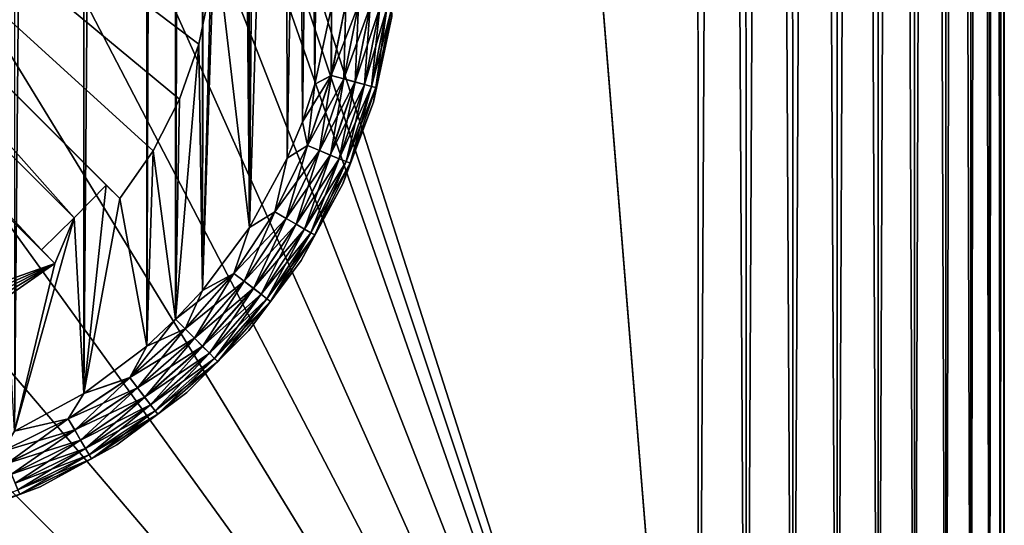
# Model space of a CAD drawing. Header units: metres. Extents: x -206 to 75, y -104 to 104.
# Tile 961 of 1056: x 58 to 75, y -64 to -56. Entities that reach past the tile are written whole.
import ezdxf

# ---------------------------------------------------------------- set-up
doc = ezdxf.new("R2010")
doc.units = ezdxf.units.M
doc.layers.add('solid_01_1-CONSUMER_THERM_B_125288', color=7, linetype='CONTINUOUS')

msp = doc.modelspace()

# ---------------------------------------------------------------- linework, layer by layer
at = {"layer": 'solid_01_1-CONSUMER_THERM_B_125288'}
for points in [[(37.641285, -67.320755), (69.485435, 75.004799), (69.506912, -74.995201)], [(37.641285, -67.320755), (37.742935, -66.77655), (69.485435, 75.004799)], [(37.723892, 66.223442), (69.485435, 75.004799), (37.742855, -66.222939)], [(37.742935, -66.77655), (37.742855, -66.222939), (69.485435, 75.004799)], [(59.712963, 45.654583, 1.5), (69.506912, -74.995201, 1.5), (69.485435, 75.004799, 1.5)], [(69.485435, 75.004799), (70.26786, 74.943314), (69.506912, -74.995201)], [(69.485435, 75.004799, 1.5), (69.506912, -74.995201, 1.5), (70.289314, -74.933487, 1.5)], [(70.26786, 74.943314, 1.5), (69.485435, 75.004799, 1.5), (70.289314, -74.933487, 1.5)], [(70.26786, 74.943314), (70.289314, -74.933487), (69.506912, -74.995201)], [(70.26786, 74.943314), (71.030334, 74.760384), (70.289314, -74.933487)], [(70.26786, 74.943314, 1.5), (70.289314, -74.933487, 1.5), (71.051743, -74.750336, 1.5)], [(70.26786, 74.943314, 1.5), (71.051743, -74.750336, 1.5), (71.030334, 74.760384, 1.5)], [(71.030334, 74.760384), (71.051743, -74.750336), (70.289314, -74.933487)], [(71.030334, 74.760384), (71.755791, 74.459984), (71.051743, -74.750336)], [(71.030334, 74.760384, 1.5), (71.051743, -74.750336, 1.5), (71.777107, -74.44973, 1.5)], [(71.030334, 74.760384, 1.5), (71.777107, -74.44973, 1.5), (71.755791, 74.459984, 1.5)], [(71.755791, 74.459984), (71.777107, -74.449738), (71.051743, -74.750336)], [(71.755791, 74.459984), (72.424393, 74.050369), (71.777107, -74.449738)], [(71.755791, 74.459984, 1.5), (71.777107, -74.44973, 1.5), (72.445595, -74.039925, 1.5)], [(71.755791, 74.459984, 1.5), (72.445595, -74.039925, 1.5), (72.424393, 74.050369, 1.5)], [(72.424393, 74.050369), (72.445595, -74.039925), (71.777107, -74.449738)], [(72.424393, 74.050369), (73.021187, 73.540848), (72.445595, -74.039925)], [(72.424393, 74.050369, 1.5), (72.445595, -74.039925, 1.5), (73.042244, -73.530235, 1.5)], [(72.424393, 74.050369, 1.5), (73.042244, -73.530235, 1.5), (73.021187, 73.540848, 1.5)], [(73.021187, 73.540848), (73.042244, -73.530235), (72.445595, -74.039925)], [(73.021187, 73.540848), (73.530884, 72.944199), (73.042244, -73.530235)], [(73.021187, 73.540848, 1.5), (73.042244, -73.530235, 1.5), (73.551765, -72.933434, 1.5)], [(73.021187, 73.540848, 1.5), (73.551765, -72.933434, 1.5), (73.530884, 72.944199, 1.5)], [(73.530884, 72.944199), (73.551765, -72.933434), (73.042244, -73.530235)], [(73.530884, 72.944199), (73.940689, 72.275711), (73.551765, -72.933434)], [(73.530884, 72.944199, 1.5), (73.551765, -72.933434, 1.5), (73.96138, -72.264832, 1.5)], [(73.530884, 72.944199, 1.5), (73.96138, -72.264832, 1.5), (73.940689, 72.275711, 1.5)], [(73.940689, 72.275711), (73.96138, -72.264832), (73.551765, -72.933434)], [(73.940689, 72.275711), (74.241295, 71.550339), (73.96138, -72.264832)], [(73.940689, 72.275711, 1.5), (73.96138, -72.264832, 1.5), (74.26178, -71.539375, 1.5)], [(73.940689, 72.275711, 1.5), (74.26178, -71.539375, 1.5), (74.241295, 71.550346, 1.5)], [(74.241295, 71.550339), (74.26178, -71.539383), (73.96138, -72.264832)], [(74.241295, 71.550346, 1.5), (74.26178, -71.539375, 1.5), (74.44471, -70.776901, 1.5)], [(74.241295, 71.550346, 1.5), (74.44471, -70.776901, 1.5), (74.424446, 70.787918, 1.5)], [(74.241295, 71.550339), (74.424446, 70.787918), (74.26178, -71.539383)], [(74.424446, 70.787918), (74.44471, -70.776901), (74.26178, -71.539383)], [(74.424446, 70.787918), (74.486153, 70.005516), (74.44471, -70.776901)], [(74.424446, 70.787918, 1.5), (74.44471, -70.776901, 1.5), (74.506195, -69.994484, 1.5)], [(74.424446, 70.787918, 1.5), (74.506195, -69.994484, 1.5), (74.486153, 70.005516, 1.5)], [(74.486153, 70.005516), (74.506195, -69.994484), (74.44471, -70.776901)], [(74.506195, -69.994484, 1.5), (74.506195, -69.994484), (74.486153, 70.005516)], [(74.486153, 70.005516, 1.5), (74.506195, -69.994484, 1.5), (74.486153, 70.005516)], [(59.458191, 62.172367, 75.400002), (58.329418, 62.787899, 75.400002), (58.342918, -62.785656, 75.400002)], [(59.458191, 62.172367, 75.400002), (58.342918, -62.785656, 75.400002), (59.471558, -62.16988, 75.400002)], [(60.488205, 61.401871, 75.400002), (59.458191, 62.172367, 75.400002), (59.471558, -62.16988, 75.400002)], [(60.488205, 61.401871, 75.400002), (59.471558, -62.16988, 75.400002), (60.501408, -61.399162, 75.400002)], [(60.959526, 60.963188, 75.400002), (60.488205, 61.401871, 75.400002), (60.501408, -61.399162, 75.400002)], [(60.959526, 60.963188, 75.400002), (60.501408, -61.399162, 75.400002), (60.972633, -60.960377, 75.400002)], [(61.398281, 60.491928, 75.400002), (60.959526, 60.963188, 75.400002), (60.972633, -60.960377, 75.400002)], [(61.398281, 60.491928, 75.400002), (60.972633, -60.960377, 75.400002), (61.411285, -60.489021, 75.400002)], [(61.51181, 14.249249, 75.400002), (61.398281, 60.491928, 75.400002), (61.411285, -60.489021, 75.400002)], [(59.712963, 45.654583, 1.5), (59.785141, 44.678574, 1.5), (69.506912, -74.995201, 1.5)], [(59.785141, 44.678574, 1.5), (59.79797, -44.670933, 1.5), (69.506912, -74.995201, 1.5)], [(61.51181, 14.249249, 75.400002), (61.411285, -60.489021, 75.400002), (62.181705, -59.458954, 75.400002)], [(61.644127, 11.631385, 75.400002), (61.51181, 14.249249, 75.400002), (62.181705, -59.458954, 75.400002)], [(62.03936, 9.040139, 75.400002), (61.644127, 11.631385, 75.400002), (62.181705, -59.458954, 75.400002)], [(62.693497, 6.501851, 75.400002), (62.03936, 9.040139, 75.400002), (62.181705, -59.458954, 75.400002)], [(62.693497, 6.501851, 75.400002), (62.181705, -59.458954, 75.400002), (62.797161, -58.330135, 75.400002)], [(62.693497, 6.501851, 75.400002), (63.246006, -57.123341, 75.400002), (63.517704, -55.867325, 75.400002)], [(62.693497, 6.501851, 75.400002), (63.043129, -57.73494, 75.400002), (63.246006, -57.123341, 75.400002)], [(62.693497, 6.501851, 75.400002), (62.797161, -58.330135, 75.400002), (63.043129, -57.73494, 75.400002)], [(63.60194, -13.895727, 69.400002), (62.181705, -59.458954, 69.400002), (61.607765, -54.596329, 69.400002)], [(63.60194, -13.895727, 69.400002), (62.797157, -58.330139, 69.400002), (62.181705, -59.458954, 69.400002)], [(63.60194, -13.895727, 69.400002), (63.043129, -57.734943, 69.400002), (62.797157, -58.330139, 69.400002)], [(63.60194, -13.895727, 69.400002), (63.246006, -57.123341, 69.400002), (63.043129, -57.734943, 69.400002)], [(63.60194, -13.895727, 69.400002), (63.517704, -55.867325, 69.400002), (63.246006, -57.123341, 69.400002)], [(44.35944, -44.351936, 63.5205), (58.779884, -59.828762, 69.400002), (49.752365, -50.803829, 65.853195)], [(44.35944, -44.351936, 63.5205), (59.31662, -59.304836, 69.400002), (58.779884, -59.828762, 69.400002)], [(44.35944, -44.351936, 63.5205), (50.863544, -49.793674, 65.8731), (59.31662, -59.304836, 69.400002)], [(59.79797, -44.670933, 1.5), (59.726124, -45.646942, 1.5), (69.506912, -74.995201, 1.5)], [(60.603561, -58.209854, 72.400002), (60.059978, -58.987476, 72.400002), (45.89677, -44.828323, 72.400002)], [(45.89677, -44.828323, 69.900002), (45.89677, -44.828323, 72.400002), (60.059978, -58.987476, 72.400002)], [(61.036751, -57.366474, 72.400002), (60.603561, -58.209854, 72.400002), (45.89677, -44.828323, 72.400002)], [(61.352196, -56.471539, 72.400002), (61.036751, -57.366474, 72.400002), (45.89677, -44.828323, 72.400002)], [(61.543594, -55.542931, 72.400002), (61.352196, -56.471539, 72.400002), (45.89677, -44.828323, 72.400002)], [(50.863544, -49.793674, 65.8731), (45.89677, -44.828323, 69.900002), (60.059978, -58.987476, 72.400002)], [(59.726124, -45.646942, 1.5), (59.594036, -46.616581, 1.5), (69.506912, -74.995201, 1.5)], [(-18.213459, -45.817539, 1.5), (-19.476553, -45.904934, 1.5), (69.506912, -74.995201, 1.5)], [(37.092922, -58.218811, 1.5), (-18.213459, -45.817539, 1.5), (69.506912, -74.995201, 1.5)], [(-19.476553, -45.904934, 1.5), (-20.110367, -46.015713, 1.5), (69.506912, -74.995201, 1.5)], [(54.608768, -61.597332, 72.400002), (44.836262, -45.889133, 72.400002), (58.99947, -60.048286, 72.400002)], [(58.99947, -60.048286, 69.400002), (58.99947, -60.048286, 72.400002), (44.836262, -45.889133, 72.400002)], [(49.752365, -50.803829, 65.853195), (58.779884, -59.828762, 69.400002), (44.836262, -45.889133, 72.400002)], [(58.99947, -60.048286, 69.400002), (44.836262, -45.889133, 72.400002), (58.779884, -59.828762, 69.400002)], [(-20.110367, -46.015713, 1.5), (-20.738798, -46.171688, 1.5), (69.506912, -74.995201, 1.5)], [(-20.738798, -46.171688, 1.5), (-21.356617, -46.372227, 1.5), (69.506912, -74.995201, 1.5)], [(-21.356617, -46.372227, 1.5), (-21.958729, -46.615906, 1.5), (69.506912, -74.995201, 1.5)], [(-21.958729, -46.615906, 1.5), (-22.540312, -46.900536, 1.5), (69.506912, -74.995201, 1.5)], [(59.594036, -46.616581, 1.5), (59.15155, -48.521545, 1.5), (69.506912, -74.995201, 1.5)], [(-22.540312, -46.900536, 1.5), (-23.096958, -47.223244, 1.5), (69.506912, -74.995201, 1.5)], [(-23.096958, -47.223244, 1.5), (-24.120508, -47.968487, 1.5), (69.506912, -74.995201, 1.5)], [(-24.120508, -47.968487, 1.5), (-33.833458, -56.120991, 1.5), (69.506912, -74.995201, 1.5)], [(59.15155, -48.521545, 1.5), (58.477329, -50.35714, 1.5), (69.506912, -74.995201, 1.5)], [(50.863544, -49.793674, 65.8731), (60.059978, -58.987476, 72.400002), (59.840393, -58.767952, 69.400002)], [(50.863544, -49.793674, 65.8731), (59.840393, -58.767952, 69.400002), (59.31662, -59.304836, 69.400002)], [(58.477329, -50.35714, 1.5), (57.581547, -52.095642, 1.5), (69.506912, -74.995201, 1.5)], [(57.581547, -52.095642, 1.5), (56.477982, -53.710236, 1.5), (69.506912, -74.995201, 1.5)], [(56.477982, -53.710236, 1.5), (55.183556, -55.176182, 1.5), (69.506912, -74.995201, 1.5)], [(62.181705, -59.458954, 69.400002), (61.411285, -60.489025, 69.400002), (61.607765, -54.596329, 69.400002)], [(61.543594, -55.542931, 69.400002), (61.607765, -54.596329, 69.400002), (61.411285, -60.489025, 69.400002)], [(55.183556, -55.176182, 1.5), (53.718048, -56.471096, 1.5), (69.506912, -74.995201, 1.5)], [(61.352196, -56.471539, 69.400002), (61.352196, -56.471539, 72.400002), (61.543594, -55.542931, 72.400002)], [(61.352196, -56.471539, 69.400002), (61.543594, -55.542931, 72.400002), (61.543594, -55.542931, 69.400002)], [(61.352196, -56.471539, 69.400002), (61.543594, -55.542931, 69.400002), (61.411285, -60.489025, 69.400002)], [(63.515324, -56.982735, 75.375175), (63.517704, -55.867325, 75.400002), (63.246006, -57.123341, 75.400002)], [(63.51638, -56.983021, 69.425072), (63.246006, -57.123341, 69.400002), (63.517704, -55.867325, 69.400002)], [(63.750473, -55.79966, 75.375175), (63.517704, -55.867325, 75.400002), (63.515324, -56.982735, 75.375175)], [(63.750473, -55.79966, 75.375175), (63.515324, -56.982735, 75.375175), (63.960316, -55.827255, 75.301361)], [(63.515324, -56.982735, 75.375175), (63.719765, -57.037487, 75.301361), (63.960316, -55.827255, 75.301361)], [(63.75156, -55.799801, 69.425072), (63.51638, -56.983021, 69.425072), (63.517704, -55.867325, 69.400002)], [(63.720741, -57.037746, 69.49913), (63.51638, -56.983021, 69.425072), (63.75156, -55.799801, 69.425072)], [(63.960316, -55.827255, 75.301361), (63.719765, -57.037487, 75.301361), (64.148582, -55.852013, 75.182251)], [(63.719765, -57.037487, 75.301361), (63.903191, -57.086605, 75.182251), (64.148582, -55.852013, 75.182251)], [(63.961319, -55.827389, 69.49913), (63.720741, -57.037746, 69.49913), (63.75156, -55.799801, 69.425072)], [(63.904037, -57.086834, 69.618446), (63.720741, -57.037746, 69.49913), (63.961319, -55.827389, 69.49913)], [(64.148582, -55.852013, 75.182251), (63.903191, -57.086605, 75.182251), (64.305817, -55.872692, 75.023842)], [(63.903191, -57.086605, 75.182251), (64.056381, -57.127628, 75.023842), (64.305817, -55.872692, 75.023842)], [(64.149452, -55.852127, 69.618446), (63.904037, -57.086834, 69.618446), (63.961319, -55.827389, 69.49913)], [(64.05706, -57.127811, 69.777039), (63.904037, -57.086834, 69.618446), (64.149452, -55.852127, 69.618446)], [(64.305817, -55.872692, 75.023842), (64.056381, -57.127628, 75.023842), (64.424118, -55.888248, 74.834084)], [(64.056381, -57.127628, 75.023842), (64.171638, -57.158497, 74.834084), (64.424118, -55.888248, 74.834084)], [(64.306511, -55.872784, 69.777039), (64.05706, -57.127811, 69.777039), (64.149452, -55.852127, 69.618446)], [(64.172112, -57.158623, 69.966927), (64.05706, -57.127811, 69.777039), (64.306511, -55.872784, 69.777039)], [(64.424118, -55.888248, 74.834084), (64.171638, -57.158497, 74.834084), (64.497543, -55.897903, 74.62252)], [(64.171638, -57.158497, 74.834084), (64.243179, -57.177654, 74.62252), (64.497543, -55.897903, 74.62252)], [(64.424599, -55.888313, 69.966927), (64.172112, -57.158623, 69.966927), (64.306511, -55.872784, 69.777039)], [(64.243416, -57.177715, 70.178574), (64.172112, -57.158623, 69.966927), (64.424599, -55.888313, 69.966927)], [(64.506187, -56.019062, 74.400002), (64.497543, -55.897903, 74.62252), (64.243179, -57.177654, 74.62252)], [(64.497787, -55.897938, 70.178574), (64.243416, -57.177715, 70.178574), (64.424599, -55.888313, 69.966927)], [(64.506187, -56.019062, 70.400002), (64.243416, -57.177715, 70.178574), (64.497787, -55.897938, 70.178574)], [(64.203102, -57.413284, 74.400002), (64.506187, -56.019062, 74.400002), (64.243179, -57.177654, 74.62252)], [(64.506187, -56.019062, 70.400002), (64.506187, -56.019062, 74.400002), (64.203102, -57.413284, 74.400002)], [(64.506187, -56.019062, 70.400002), (64.203102, -57.413284, 74.400002), (64.203102, -57.413284, 70.400002)], [(64.506187, -56.019062, 70.400002), (64.203102, -57.413284, 70.400002), (64.243416, -57.177715, 70.178574)], [(-33.833458, -56.120991, 1.5), (-35.386375, -57.270309, 1.5), (69.506912, -74.995201, 1.5)], [(53.718048, -56.471096, 1.5), (52.103848, -57.575191, 1.5), (69.506912, -74.995201, 1.5)], [(61.352196, -56.471539, 69.400002), (61.411285, -60.489025, 69.400002), (60.972633, -60.960377, 69.400002)], [(61.036751, -57.366474, 69.400002), (61.352196, -56.471539, 69.400002), (60.972633, -60.960377, 69.400002)], [(61.036751, -57.366474, 69.400002), (61.036751, -57.366474, 72.400002), (61.352196, -56.471539, 72.400002)], [(61.036751, -57.366474, 69.400002), (61.352196, -56.471539, 72.400002), (61.352196, -56.471539, 69.400002)], [(63.515324, -56.982735, 75.375175), (63.246006, -57.123341, 75.400002), (63.043129, -57.73494, 75.400002)], [(63.515324, -56.982735, 75.375175), (63.043129, -57.73494, 75.400002), (63.127758, -58.125, 75.375175)], [(63.515324, -56.982735, 75.375175), (63.127758, -58.125, 75.375175), (63.719765, -57.037487, 75.301361)], [(63.127758, -58.125, 75.375175), (63.323307, -58.205963, 75.301361), (63.719765, -57.037487, 75.301361)], [(63.51638, -56.983021, 69.425072), (63.128769, -58.125416, 69.425072), (63.246006, -57.123341, 69.400002)], [(63.324242, -58.206352, 69.49913), (63.128769, -58.125416, 69.425072), (63.51638, -56.983021, 69.425072)], [(63.719765, -57.037487, 75.301361), (63.323307, -58.205963, 75.301361), (63.903191, -57.086605, 75.182251)], [(63.720741, -57.037746, 69.49913), (63.324242, -58.206352, 69.49913), (63.51638, -56.983021, 69.425072)], [(63.499561, -58.278942, 69.618446), (63.324242, -58.206352, 69.49913), (63.720741, -57.037746, 69.49913)], [(63.904037, -57.086834, 69.618446), (63.499561, -58.278942, 69.618446), (63.720741, -57.037746, 69.49913)], [(63.128769, -58.125416, 69.425072), (63.043129, -57.734943, 69.400002), (63.246006, -57.123341, 69.400002)], [(63.323307, -58.205963, 75.301361), (63.498753, -58.278606, 75.182251), (63.903191, -57.086605, 75.182251)], [(63.903191, -57.086605, 75.182251), (63.498753, -58.278606, 75.182251), (64.056381, -57.127628, 75.023842)], [(63.498753, -58.278606, 75.182251), (63.645275, -58.339275, 75.023842), (64.056381, -57.127628, 75.023842)], [(63.645924, -58.339542, 69.777039), (63.499561, -58.278942, 69.618446), (63.904037, -57.086834, 69.618446)], [(64.056381, -57.127628, 75.023842), (63.645275, -58.339275, 75.023842), (64.171638, -57.158497, 74.834084)], [(63.645275, -58.339275, 75.023842), (63.75552, -58.384922, 74.834084), (64.171638, -57.158497, 74.834084)], [(64.05706, -57.127811, 69.777039), (63.645924, -58.339542, 69.777039), (63.904037, -57.086834, 69.618446)], [(63.75597, -58.385105, 69.966927), (63.645924, -58.339542, 69.777039), (64.05706, -57.127811, 69.777039)], [(64.171638, -57.158497, 74.834084), (63.75552, -58.384922, 74.834084), (64.243179, -57.177654, 74.62252)], [(63.75552, -58.384922, 74.834084), (63.823944, -58.41325, 74.62252), (64.243179, -57.177654, 74.62252)], [(64.172112, -57.158623, 69.966927), (63.75597, -58.385105, 69.966927), (64.05706, -57.127811, 69.777039)], [(63.824173, -58.413345, 70.178574), (63.75597, -58.385105, 69.966927), (64.172112, -57.158623, 69.966927)], [(64.203102, -57.413284, 74.400002), (64.243179, -57.177654, 74.62252), (63.823944, -58.41325, 74.62252)], [(64.243416, -57.177715, 70.178574), (63.824173, -58.413345, 70.178574), (64.172112, -57.158623, 69.966927)], [(64.203102, -57.413284, 70.400002), (63.824173, -58.413345, 70.178574), (64.243416, -57.177715, 70.178574)], [(-35.386375, -57.270309, 1.5), (-37.08342, -58.229198, 1.5), (69.506912, -74.995201, 1.5)], [(60.603561, -58.209854, 69.400002), (60.603561, -58.209854, 72.400002), (61.036751, -57.366474, 72.400002)], [(60.603561, -58.209854, 69.400002), (61.036751, -57.366474, 72.400002), (61.036751, -57.366474, 69.400002)], [(60.603561, -58.209854, 69.400002), (61.036751, -57.366474, 69.400002), (60.972633, -60.960377, 69.400002)], [(63.704681, -58.750179, 74.400002), (64.203102, -57.413284, 74.400002), (63.823944, -58.41325, 74.62252)], [(64.203102, -57.413284, 70.400002), (64.203102, -57.413284, 74.400002), (63.704681, -58.750179, 74.400002)], [(64.203102, -57.413284, 70.400002), (63.704681, -58.750179, 74.400002), (63.704681, -58.750179, 70.400002)], [(64.203102, -57.413284, 70.400002), (63.704681, -58.750179, 70.400002), (63.824173, -58.413345, 70.178574)], [(52.103848, -57.575191, 1.5), (50.365665, -58.47155, 1.5), (69.506912, -74.995201, 1.5)], [(63.128769, -58.125416, 69.425072), (62.797157, -58.330139, 69.400002), (63.043129, -57.734943, 69.400002)], [(63.127758, -58.125, 75.375175), (63.043129, -57.73494, 75.400002), (62.797161, -58.330135, 75.400002)], [(63.127758, -58.125, 75.375175), (62.797161, -58.330135, 75.400002), (62.594418, -59.206902, 75.375175)], [(63.127758, -58.125, 75.375175), (62.594418, -59.206902, 75.375175), (63.323307, -58.205963, 75.301361)], [(62.594418, -59.206902, 75.375175), (62.777725, -59.312698, 75.301361), (63.323307, -58.205963, 75.301361)], [(63.128769, -58.125416, 69.425072), (62.595364, -59.207447, 69.425072), (62.797157, -58.330139, 69.400002)], [(62.778599, -59.313206, 69.49913), (62.595364, -59.207447, 69.425072), (63.128769, -58.125416, 69.425072)], [(63.323307, -58.205963, 75.301361), (62.777725, -59.312698, 75.301361), (63.498753, -58.278606, 75.182251)], [(63.324242, -58.206352, 69.49913), (62.778599, -59.313206, 69.49913), (63.128769, -58.125416, 69.425072)], [(62.942944, -59.408058, 69.618446), (62.778599, -59.313206, 69.49913), (63.324242, -58.206352, 69.49913)], [(63.499561, -58.278942, 69.618446), (62.942944, -59.408058, 69.618446), (63.324242, -58.206352, 69.49913)], [(-37.08342, -58.229198, 1.5), (-37.97641, -58.629772, 1.5), (69.506912, -74.995201, 1.5)], [(37.986088, -58.619122, 1.5), (37.092922, -58.218811, 1.5), (69.506912, -74.995201, 1.5)], [(60.059978, -58.987476, 69.400002), (60.059978, -58.987476, 72.400002), (60.603561, -58.209854, 72.400002)], [(60.059978, -58.987476, 69.400002), (60.603561, -58.209854, 72.400002), (60.603561, -58.209854, 69.400002)], [(60.059978, -58.987476, 69.400002), (60.603561, -58.209854, 69.400002), (60.501404, -61.399162, 69.400002)], [(60.603561, -58.209854, 69.400002), (60.972633, -60.960377, 69.400002), (60.501404, -61.399162, 69.400002)], [(62.594418, -59.206902, 75.375175), (62.797161, -58.330135, 75.400002), (62.181705, -59.458954, 75.400002)], [(62.595364, -59.207447, 69.425072), (62.181705, -59.458954, 69.400002), (62.797157, -58.330139, 69.400002)], [(62.777725, -59.312698, 75.301361), (62.942184, -59.407619, 75.182251), (63.498753, -58.278606, 75.182251)], [(63.498753, -58.278606, 75.182251), (62.942184, -59.407619, 75.182251), (63.645275, -58.339275, 75.023842)], [(62.942184, -59.407619, 75.182251), (63.079536, -59.486893, 75.023842), (63.645275, -58.339275, 75.023842)], [(63.080143, -59.487244, 69.777039), (62.942944, -59.408058, 69.618446), (63.499561, -58.278942, 69.618446)], [(63.645275, -58.339275, 75.023842), (63.079536, -59.486893, 75.023842), (63.75552, -58.384922, 74.834084)], [(63.645924, -58.339542, 69.777039), (63.080143, -59.487244, 69.777039), (63.499561, -58.278942, 69.618446)], [(63.183304, -59.546783, 69.966927), (63.080143, -59.487244, 69.777039), (63.645924, -58.339542, 69.777039)], [(63.75597, -58.385105, 69.966927), (63.183304, -59.546783, 69.966927), (63.645924, -58.339542, 69.777039)], [(50.365665, -58.47155, 1.5), (48.530304, -59.146393, 1.5), (69.506912, -74.995201, 1.5)], [(63.079536, -59.486893, 75.023842), (63.18288, -59.546539, 74.834084), (63.75552, -58.384922, 74.834084)], [(63.75552, -58.384922, 74.834084), (63.18288, -59.546539, 74.834084), (63.823944, -58.41325, 74.62252)], [(63.18288, -59.546539, 74.834084), (63.247021, -59.583557, 74.62252), (63.823944, -58.41325, 74.62252)], [(63.247238, -59.583683, 70.178574), (63.183304, -59.546783, 69.966927), (63.75597, -58.385105, 69.966927)], [(63.704681, -58.750179, 74.400002), (63.823944, -58.41325, 74.62252), (63.247021, -59.583557, 74.62252)], [(63.824173, -58.413345, 70.178574), (63.247238, -59.583683, 70.178574), (63.75597, -58.385105, 69.966927)], [(63.704681, -58.750179, 70.400002), (63.247238, -59.583683, 70.178574), (63.824173, -58.413345, 70.178574)], [(-37.97641, -58.629772, 1.5), (-38.893284, -58.974602, 1.5), (69.506912, -74.995201, 1.5)], [(38.903099, -58.963661, 1.5), (37.986088, -58.619122, 1.5), (69.506912, -74.995201, 1.5)], [(59.31662, -59.304836, 69.400002), (59.840393, -58.767952, 69.400002), (59.471558, -62.16988, 69.400002)], [(59.840393, -58.767952, 69.400002), (60.059978, -58.987476, 69.400002), (59.471558, -62.16988, 69.400002)], [(59.840393, -58.767952, 69.400002), (60.059978, -58.987476, 72.400002), (60.059978, -58.987476, 69.400002)], [(63.021076, -60.002533, 74.400002), (63.704681, -58.750179, 74.400002), (63.247021, -59.583557, 74.62252)], [(63.704681, -58.750179, 70.400002), (63.704681, -58.750179, 74.400002), (63.021076, -60.002533, 74.400002)], [(63.704681, -58.750179, 70.400002), (63.021076, -60.002533, 74.400002), (63.021076, -60.002533, 70.400002)], [(63.704681, -58.750179, 70.400002), (63.021076, -60.002533, 70.400002), (63.247238, -59.583683, 70.178574)], [(-38.893284, -58.974602, 1.5), (-39.829464, -59.261909, 1.5), (69.506912, -74.995201, 1.5)], [(39.839367, -59.25066, 1.5), (38.903099, -58.963661, 1.5), (69.506912, -74.995201, 1.5)], [(60.059978, -58.987476, 69.400002), (60.501404, -61.399162, 69.400002), (59.471558, -62.16988, 69.400002)], [(48.530304, -59.146393, 1.5), (46.625504, -59.58952, 1.5), (69.506912, -74.995201, 1.5)], [(-39.829464, -59.261909, 1.5), (-40.780582, -59.490482, 1.5), (69.506912, -74.995201, 1.5)], [(40.790562, -59.478928, 1.5), (39.839367, -59.25066, 1.5), (69.506912, -74.995201, 1.5)], [(59.31662, -59.304836, 69.400002), (58.342915, -62.785656, 69.400002), (58.99947, -60.048286, 69.400002)], [(59.31662, -59.304836, 69.400002), (59.471558, -62.16988, 69.400002), (58.342915, -62.785656, 69.400002)], [(59.31662, -59.304836, 69.400002), (58.99947, -60.048286, 69.400002), (58.779884, -59.828762, 69.400002)], [(62.594418, -59.206902, 75.375175), (62.181705, -59.458954, 75.400002), (61.924419, -60.209934, 75.375175)], [(62.594418, -59.206902, 75.375175), (61.924419, -60.209934, 75.375175), (62.777725, -59.312698, 75.301361)], [(61.924419, -60.209934, 75.375175), (62.09235, -60.338753, 75.301361), (62.777725, -59.312698, 75.301361)], [(62.595364, -59.207447, 69.425072), (61.925289, -60.210598, 69.425072), (62.181705, -59.458954, 69.400002)], [(62.093151, -60.339367, 69.49913), (61.925289, -60.210598, 69.425072), (62.595364, -59.207447, 69.425072)], [(62.777725, -59.312698, 75.301361), (62.09235, -60.338753, 75.301361), (62.942184, -59.407619, 75.182251)], [(62.778599, -59.313206, 69.49913), (62.093151, -60.339367, 69.49913), (62.595364, -59.207447, 69.425072)], [(62.24371, -60.454861, 69.618446), (62.093151, -60.339367, 69.49913), (62.778599, -59.313206, 69.49913)], [(62.942944, -59.408058, 69.618446), (62.24371, -60.454861, 69.618446), (62.778599, -59.313206, 69.49913)], [(-40.780582, -59.490482, 1.5), (-42.714619, -59.769093, 1.5), (69.506912, -74.995201, 1.5)], [(42.724773, -59.75692, 1.5), (40.790562, -59.478928, 1.5), (69.506912, -74.995201, 1.5)], [(61.924419, -60.209934, 75.375175), (62.181705, -59.458954, 75.400002), (61.411285, -60.489021, 75.400002)], [(61.925289, -60.210598, 69.425072), (61.411285, -60.489025, 69.400002), (62.181705, -59.458954, 69.400002)], [(62.09235, -60.338753, 75.301361), (62.243015, -60.454327, 75.182251), (62.942184, -59.407619, 75.182251)], [(62.942184, -59.407619, 75.182251), (62.243015, -60.454327, 75.182251), (63.079536, -59.486893, 75.023842)], [(62.243015, -60.454327, 75.182251), (62.368843, -60.55085, 75.023842), (63.079536, -59.486893, 75.023842)], [(62.3694, -60.551277, 69.777039), (62.24371, -60.454861, 69.618446), (62.942944, -59.408058, 69.618446)], [(63.079536, -59.486893, 75.023842), (62.368843, -60.55085, 75.023842), (63.18288, -59.546539, 74.834084)], [(63.080143, -59.487244, 69.777039), (62.3694, -60.551277, 69.777039), (62.942944, -59.408058, 69.618446)], [(62.463905, -60.623772, 69.966927), (62.3694, -60.551277, 69.777039), (63.080143, -59.487244, 69.777039)], [(63.183304, -59.546783, 69.966927), (62.463905, -60.623772, 69.966927), (63.080143, -59.487244, 69.777039)], [(46.625504, -59.58952, 1.5), (45.65591, -59.721935, 1.5), (69.506912, -74.995201, 1.5)], [(62.368843, -60.55085, 75.023842), (62.463516, -60.623474, 74.834084), (63.18288, -59.546539, 74.834084)], [(63.18288, -59.546539, 74.834084), (62.463516, -60.623474, 74.834084), (63.247021, -59.583557, 74.62252)], [(62.463516, -60.623474, 74.834084), (62.522278, -60.668549, 74.62252), (63.247021, -59.583557, 74.62252)], [(62.522476, -60.668701, 70.178574), (62.463905, -60.623772, 69.966927), (63.183304, -59.546783, 69.966927)], [(63.021076, -60.002533, 74.400002), (63.247021, -59.583557, 74.62252), (62.522278, -60.668549, 74.62252)], [(63.247238, -59.583683, 70.178574), (62.522476, -60.668701, 70.178574), (63.183304, -59.546783, 69.966927)], [(63.021076, -60.002533, 70.400002), (62.522476, -60.668701, 70.178574), (63.247238, -59.583683, 70.178574)], [(-45.645618, -59.735092, 1.5), (-65.493088, -75.014526, 1.5), (69.506912, -74.995201, 1.5)], [(-44.669605, -59.806938, 1.5), (-45.645618, -59.735092, 1.5), (69.506912, -74.995201, 1.5)], [(-42.714619, -59.769093, 1.5), (-44.669605, -59.806938, 1.5), (69.506912, -74.995201, 1.5)], [(44.679901, -59.794113, 1.5), (42.724773, -59.75692, 1.5), (69.506912, -74.995201, 1.5)], [(45.65591, -59.721935, 1.5), (44.679901, -59.794113, 1.5), (69.506912, -74.995201, 1.5)], [(55.555351, -61.53289, 72.400002), (54.608768, -61.597332, 72.400002), (58.99947, -60.048286, 72.400002)], [(56.483906, -61.341225, 72.400002), (55.555351, -61.53289, 72.400002), (58.99947, -60.048286, 72.400002)], [(57.37875, -61.025524, 72.400002), (56.483906, -61.341225, 72.400002), (58.99947, -60.048286, 72.400002)], [(58.222008, -60.592091, 72.400002), (57.37875, -61.025524, 72.400002), (58.99947, -60.048286, 72.400002)], [(58.222008, -60.592091, 69.400002), (58.222008, -60.592091, 72.400002), (58.99947, -60.048286, 72.400002)], [(58.222008, -60.592091, 69.400002), (58.99947, -60.048286, 72.400002), (58.99947, -60.048286, 69.400002)], [(58.222008, -60.592091, 69.400002), (58.99947, -60.048286, 69.400002), (58.342915, -62.785656, 69.400002)], [(62.166199, -61.144855, 74.400002), (63.021076, -60.002533, 74.400002), (62.522278, -60.668549, 74.62252)], [(63.021076, -60.002533, 70.400002), (63.021076, -60.002533, 74.400002), (62.166199, -61.144855, 74.400002)], [(63.021076, -60.002533, 70.400002), (62.166199, -61.144855, 74.400002), (62.166199, -61.144855, 70.400002)], [(63.021076, -60.002533, 70.400002), (62.166199, -61.144855, 70.400002), (62.522476, -60.668701, 70.178574)], [(61.924419, -60.209934, 75.375175), (61.411285, -60.489021, 75.400002), (60.972633, -60.960377, 75.400002)], [(61.924419, -60.209934, 75.375175), (60.972633, -60.960377, 75.400002), (61.129234, -61.116932, 75.375175)], [(61.924419, -60.209934, 75.375175), (61.129234, -61.116932, 75.375175), (62.09235, -60.338753, 75.301361)], [(61.925289, -60.210598, 69.425072), (61.130005, -61.117702, 69.425072), (61.411285, -60.489025, 69.400002)], [(61.279629, -61.267281, 69.49913), (61.130005, -61.117702, 69.425072), (61.925289, -60.210598, 69.425072)], [(62.093151, -60.339367, 69.49913), (61.279629, -61.267281, 69.49913), (61.925289, -60.210598, 69.425072)], [(61.129234, -61.116932, 75.375175), (61.278912, -61.266567, 75.301361), (62.09235, -60.338753, 75.301361)], [(62.09235, -60.338753, 75.301361), (61.278912, -61.266567, 75.301361), (62.243015, -60.454327, 75.182251)], [(61.278912, -61.266567, 75.301361), (61.413204, -61.400818, 75.182251), (62.243015, -60.454327, 75.182251)], [(61.413822, -61.40144, 69.618446), (61.279629, -61.267281, 69.49913), (62.093151, -60.339367, 69.49913)], [(62.243015, -60.454327, 75.182251), (61.413204, -61.400818, 75.182251), (62.368843, -60.55085, 75.023842)], [(62.24371, -60.454861, 69.618446), (61.413822, -61.40144, 69.618446), (62.093151, -60.339367, 69.49913)], [(61.525852, -61.513435, 69.777039), (61.413822, -61.40144, 69.618446), (62.24371, -60.454861, 69.618446)], [(62.3694, -60.551277, 69.777039), (61.525852, -61.513435, 69.777039), (62.24371, -60.454861, 69.618446)], [(61.130005, -61.117702, 69.425072), (60.972633, -60.960377, 69.400002), (61.411285, -60.489025, 69.400002)], [(61.413204, -61.400818, 75.182251), (61.525356, -61.512943, 75.023842), (62.368843, -60.55085, 75.023842)], [(62.368843, -60.55085, 75.023842), (61.525356, -61.512943, 75.023842), (62.463516, -60.623474, 74.834084)], [(61.610085, -61.597645, 69.966927), (61.525852, -61.513435, 69.777039), (62.3694, -60.551277, 69.777039)], [(62.463905, -60.623772, 69.966927), (61.610085, -61.597645, 69.966927), (62.3694, -60.551277, 69.777039)], [(61.525356, -61.512943, 75.023842), (61.609741, -61.597301, 74.834084), (62.463516, -60.623474, 74.834084)], [(62.463516, -60.623474, 74.834084), (61.609741, -61.597301, 74.834084), (62.522278, -60.668549, 74.62252)], [(61.609741, -61.597301, 74.834084), (61.662113, -61.649662, 74.62252), (62.522278, -60.668549, 74.62252)], [(61.662292, -61.649837, 70.178574), (61.610085, -61.597645, 69.966927), (62.463905, -60.623772, 69.966927)], [(62.166199, -61.144855, 74.400002), (62.522278, -60.668549, 74.62252), (61.662113, -61.649662, 74.62252)], [(62.522476, -60.668701, 70.178574), (61.662292, -61.649837, 70.178574), (62.463905, -60.623772, 69.966927)], [(62.166199, -61.144855, 70.400002), (61.662292, -61.649837, 70.178574), (62.522476, -60.668701, 70.178574)], [(60.223129, -61.913246, 69.425072), (60.501404, -61.399162, 69.400002), (60.972633, -60.960377, 69.400002)], [(61.130005, -61.117702, 69.425072), (60.223129, -61.913246, 69.425072), (60.972633, -60.960377, 69.400002)], [(61.129234, -61.116932, 75.375175), (60.972633, -60.960377, 75.400002), (60.501408, -61.399162, 75.400002)], [(61.129234, -61.116932, 75.375175), (60.501408, -61.399162, 75.400002), (60.222462, -61.912376, 75.375175)], [(61.129234, -61.116932, 75.375175), (60.222462, -61.912376, 75.375175), (61.278912, -61.266567, 75.301361)], [(60.351944, -62.081074, 69.49913), (60.223129, -61.913246, 69.425072), (61.130005, -61.117702, 69.425072)], [(61.279629, -61.267281, 69.49913), (60.351944, -62.081074, 69.49913), (61.130005, -61.117702, 69.425072)], [(61.157455, -62.153889, 74.400002), (62.166199, -61.144855, 74.400002), (61.662113, -61.649662, 74.62252)], [(62.166199, -61.144855, 70.400002), (62.166199, -61.144855, 74.400002), (61.157455, -62.153889, 74.400002)], [(62.166199, -61.144855, 70.400002), (61.157455, -62.153889, 74.400002), (61.157455, -62.153889, 70.400002)], [(62.166199, -61.144855, 70.400002), (61.157455, -62.153889, 70.400002), (61.662292, -61.649837, 70.178574)], [(60.222462, -61.912376, 75.375175), (60.501408, -61.399162, 75.400002), (59.471558, -62.16988, 75.400002)], [(60.223129, -61.913246, 69.425072), (59.471558, -62.16988, 69.400002), (60.501404, -61.399162, 69.400002)], [(60.222462, -61.912376, 75.375175), (60.35133, -62.080269, 75.301361), (61.278912, -61.266567, 75.301361)], [(61.278912, -61.266567, 75.301361), (60.35133, -62.080269, 75.301361), (61.413204, -61.400818, 75.182251)], [(60.35133, -62.080269, 75.301361), (60.466949, -62.230904, 75.182251), (61.413204, -61.400818, 75.182251)], [(60.467484, -62.231598, 69.618446), (60.351944, -62.081074, 69.49913), (61.279629, -61.267281, 69.49913)], [(61.413204, -61.400818, 75.182251), (60.466949, -62.230904, 75.182251), (61.525356, -61.512943, 75.023842)], [(61.413822, -61.40144, 69.618446), (60.467484, -62.231598, 69.618446), (61.279629, -61.267281, 69.49913)], [(60.563934, -62.357262, 69.777039), (60.467484, -62.231598, 69.618446), (61.413822, -61.40144, 69.618446)], [(61.525852, -61.513435, 69.777039), (60.563934, -62.357262, 69.777039), (61.413822, -61.40144, 69.618446)], [(60.466949, -62.230904, 75.182251), (60.563507, -62.356705, 75.023842), (61.525356, -61.512943, 75.023842)], [(61.525356, -61.512943, 75.023842), (60.563507, -62.356705, 75.023842), (61.609741, -61.597301, 74.834084)], [(60.636456, -62.451744, 69.966927), (60.563934, -62.357262, 69.777039), (61.525852, -61.513435, 69.777039)], [(61.610085, -61.597645, 69.966927), (60.636456, -62.451744, 69.966927), (61.525852, -61.513435, 69.777039)], [(60.563507, -62.356705, 75.023842), (60.636158, -62.451359, 74.834084), (61.609741, -61.597301, 74.834084)], [(61.609741, -61.597301, 74.834084), (60.636158, -62.451359, 74.834084), (61.662113, -61.649662, 74.62252)], [(60.636158, -62.451359, 74.834084), (60.681252, -62.510105, 74.62252), (61.662113, -61.649662, 74.62252)], [(60.6814, -62.5103, 70.178574), (60.636456, -62.451744, 69.966927), (61.610085, -61.597645, 69.966927)], [(61.157455, -62.153889, 74.400002), (61.662113, -61.649662, 74.62252), (60.681252, -62.510105, 74.62252)], [(61.662292, -61.649837, 70.178574), (60.6814, -62.5103, 70.178574), (61.610085, -61.597645, 69.966927)], [(61.157455, -62.153889, 70.400002), (60.6814, -62.5103, 70.178574), (61.662292, -61.649837, 70.178574)], [(60.222462, -61.912376, 75.375175), (59.471558, -62.16988, 75.400002), (59.219624, -62.582661, 75.375175)], [(60.222462, -61.912376, 75.375175), (59.219624, -62.582661, 75.375175), (60.35133, -62.080269, 75.301361)], [(60.223129, -61.913246, 69.425072), (59.220169, -62.583607, 69.425072), (59.471558, -62.16988, 69.400002)], [(59.325977, -62.766815, 69.49913), (59.220169, -62.583607, 69.425072), (60.223129, -61.913246, 69.425072)], [(60.351944, -62.081074, 69.49913), (59.325977, -62.766815, 69.49913), (60.223129, -61.913246, 69.425072)], [(59.220169, -62.583607, 69.425072), (58.342915, -62.785656, 69.400002), (59.471558, -62.16988, 69.400002)], [(59.219624, -62.582661, 75.375175), (59.471558, -62.16988, 75.400002), (58.342918, -62.785656, 75.400002)], [(59.219624, -62.582661, 75.375175), (59.325474, -62.765938, 75.301361), (60.35133, -62.080269, 75.301361)], [(60.35133, -62.080269, 75.301361), (59.325474, -62.765938, 75.301361), (60.466949, -62.230904, 75.182251)], [(59.420879, -62.931133, 69.618446), (59.325977, -62.766815, 69.49913), (60.351944, -62.081074, 69.49913)], [(60.467484, -62.231598, 69.618446), (59.420879, -62.931133, 69.618446), (60.351944, -62.081074, 69.49913)], [(60.015377, -63.00909, 74.400002), (61.157455, -62.153889, 74.400002), (60.681252, -62.510105, 74.62252)], [(61.157455, -62.153889, 70.400002), (61.157455, -62.153889, 74.400002), (60.015377, -63.00909, 74.400002)], [(61.157455, -62.153889, 70.400002), (60.015377, -63.00909, 74.400002), (60.015377, -63.00909, 70.400002)], [(61.157455, -62.153889, 70.400002), (60.015377, -63.00909, 70.400002), (60.6814, -62.5103, 70.178574)], [(59.325474, -62.765938, 75.301361), (59.420441, -62.930374, 75.182251), (60.466949, -62.230904, 75.182251)], [(60.466949, -62.230904, 75.182251), (59.420441, -62.930374, 75.182251), (60.563507, -62.356705, 75.023842)], [(59.420441, -62.930374, 75.182251), (59.499756, -63.067703, 75.023842), (60.563507, -62.356705, 75.023842)], [(59.500103, -63.06831, 69.777039), (59.420879, -62.931133, 69.618446), (60.467484, -62.231598, 69.618446)], [(60.563507, -62.356705, 75.023842), (59.499756, -63.067703, 75.023842), (60.636158, -62.451359, 74.834084)], [(60.563934, -62.357262, 69.777039), (59.500103, -63.06831, 69.777039), (60.467484, -62.231598, 69.618446)], [(59.559673, -63.171448, 69.966927), (59.500103, -63.06831, 69.777039), (60.563934, -62.357262, 69.777039)], [(60.636456, -62.451744, 69.966927), (59.559673, -63.171448, 69.966927), (60.563934, -62.357262, 69.777039)], [(59.499756, -63.067703, 75.023842), (59.559429, -63.171028, 74.834084), (60.636158, -62.451359, 74.834084)], [(60.636158, -62.451359, 74.834084), (59.559429, -63.171028, 74.834084), (60.681252, -62.510105, 74.62252)], [(59.559429, -63.171028, 74.834084), (59.596466, -63.235157, 74.62252), (60.681252, -62.510105, 74.62252)], [(59.596592, -63.235374, 70.178574), (59.559673, -63.171448, 69.966927), (60.636456, -62.451744, 69.966927)], [(60.015377, -63.00909, 74.400002), (60.681252, -62.510105, 74.62252), (59.596466, -63.235157, 74.62252)], [(60.6814, -62.5103, 70.178574), (59.596592, -63.235374, 70.178574), (60.636456, -62.451744, 69.966927)], [(60.015377, -63.00909, 70.400002), (59.596592, -63.235374, 70.178574), (60.6814, -62.5103, 70.178574)], [(59.219624, -62.582661, 75.375175), (58.342918, -62.785656, 75.400002), (58.137875, -63.116314, 75.375175)], [(59.219624, -62.582661, 75.375175), (58.137875, -63.116314, 75.375175), (59.325474, -62.765938, 75.301361)], [(59.220169, -62.583607, 69.425072), (58.13829, -63.117325, 69.425072), (58.342915, -62.785656, 69.400002)], [(58.21928, -63.312775, 69.49913), (58.13829, -63.117325, 69.425072), (59.220169, -62.583607, 69.425072)], [(59.325977, -62.766815, 69.49913), (58.21928, -63.312775, 69.49913), (59.220169, -62.583607, 69.425072)], [(58.137875, -63.116314, 75.375175), (58.218895, -63.31184, 75.301361), (59.325474, -62.765938, 75.301361)], [(59.325474, -62.765938, 75.301361), (58.218895, -63.31184, 75.301361), (59.420441, -62.930374, 75.182251)], [(58.291924, -63.488071, 69.618446), (58.21928, -63.312775, 69.49913), (59.325977, -62.766815, 69.49913)], [(59.420879, -62.931133, 69.618446), (58.291924, -63.488071, 69.618446), (59.325977, -62.766815, 69.49913)], [(58.218895, -63.31184, 75.301361), (58.291588, -63.487263, 75.182251), (59.420441, -62.930374, 75.182251)], [(59.420441, -62.930374, 75.182251), (58.291588, -63.487263, 75.182251), (59.499756, -63.067703, 75.023842)], [(58.352566, -63.634415, 69.777039), (58.291924, -63.488071, 69.618446), (59.420879, -62.931133, 69.618446)], [(59.500103, -63.06831, 69.777039), (58.352566, -63.634415, 69.777039), (59.420879, -62.931133, 69.618446)], [(58.763218, -63.693054, 74.400002), (60.015377, -63.00909, 74.400002), (59.596466, -63.235157, 74.62252)], [(60.015377, -63.00909, 70.400002), (60.015377, -63.00909, 74.400002), (58.763218, -63.693054, 74.400002)], [(60.015377, -63.00909, 70.400002), (58.763218, -63.693054, 74.400002), (58.763218, -63.693054, 70.400002)], [(60.015377, -63.00909, 70.400002), (58.763218, -63.693054, 70.400002), (59.596592, -63.235374, 70.178574)], [(58.291588, -63.487263, 75.182251), (58.352299, -63.63377, 75.023842), (59.499756, -63.067703, 75.023842)], [(59.499756, -63.067703, 75.023842), (58.352299, -63.63377, 75.023842), (59.559429, -63.171028, 74.834084)], [(58.352299, -63.63377, 75.023842), (58.397976, -63.743999, 74.834084), (59.559429, -63.171028, 74.834084)], [(58.398163, -63.74445, 69.966927), (58.352566, -63.634415, 69.777039), (59.500103, -63.06831, 69.777039)], [(59.559429, -63.171028, 74.834084), (58.397976, -63.743999, 74.834084), (59.596466, -63.235157, 74.62252)], [(59.559673, -63.171448, 69.966927), (58.398163, -63.74445, 69.966927), (59.500103, -63.06831, 69.777039)], [(58.426418, -63.812645, 70.178574), (58.398163, -63.74445, 69.966927), (59.559673, -63.171448, 69.966927)], [(59.596592, -63.235374, 70.178574), (58.426418, -63.812645, 70.178574), (59.559673, -63.171448, 69.966927)], [(58.397976, -63.743999, 74.834084), (58.426323, -63.812416, 74.62252), (59.596466, -63.235157, 74.62252)], [(58.763218, -63.693054, 74.400002), (59.596466, -63.235157, 74.62252), (58.426323, -63.812416, 74.62252)], [(58.763218, -63.693054, 70.400002), (58.426418, -63.812645, 70.178574), (59.596592, -63.235374, 70.178574)], [(58.426418, -63.812645, 70.178574), (57.19091, -64.232239, 70.178574), (58.398163, -63.74445, 69.966927)], [(57.426464, -64.191856, 70.400002), (57.19091, -64.232239, 70.178574), (58.426418, -63.812645, 70.178574)], [(57.426464, -64.191856, 74.400002), (58.763218, -63.693054, 74.400002), (58.426323, -63.812416, 74.62252)], [(58.763218, -63.693054, 70.400002), (58.763218, -63.693054, 74.400002), (57.426464, -64.191856, 74.400002)], [(58.763218, -63.693054, 70.400002), (57.426464, -64.191856, 74.400002), (57.426464, -64.191856, 70.400002)], [(58.763218, -63.693054, 70.400002), (57.426464, -64.191856, 70.400002), (58.426418, -63.812645, 70.178574)]]:
    msp.add_3dface(points, dxfattribs=at)

doc.saveas('drawing.dxf')
